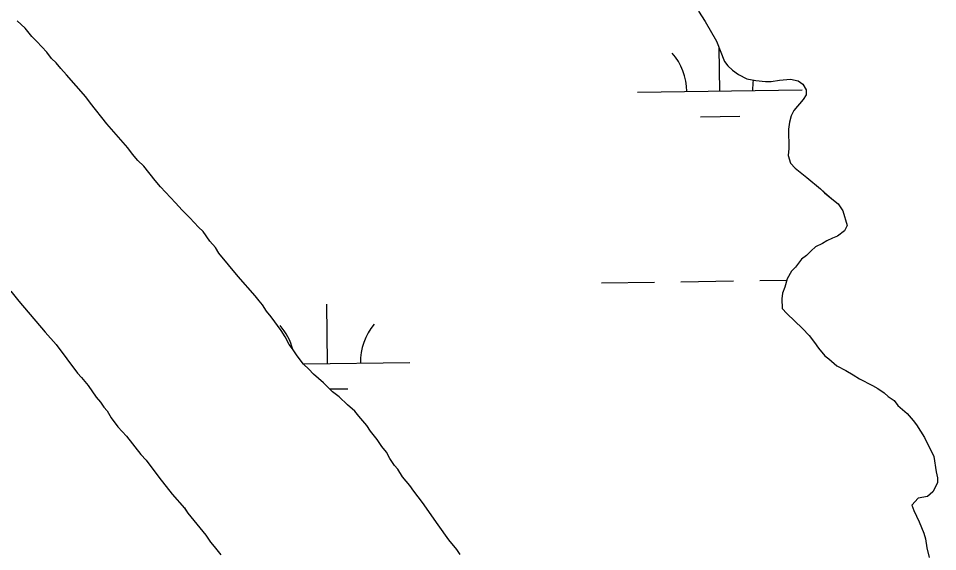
# Model space of a CAD drawing. Extents: x 3807117 to 3845308, y 337856 to 363736.
# Drawn here: x 3837890 to 3838448, y 356461 to 356785 of the extents above; entities that cross this region are included whole.
import ezdxf

# ---------------------------------------------------------------- set-up
doc = ezdxf.new("R2010")
doc.units = 0
doc.layers.add('V-TOPO-SHOR', color=7, linetype='Continuous')
doc.layers.add('V-WETL-SWMP', color=7, linetype='Continuous')

msp = doc.modelspace()

# ---------------------------------------------------------------- linework, layer by layer
at = {"layer": 'V-TOPO-SHOR'}
for p, q in [((3838302.59, 356788.9), (3838306.63, 356782.76)), ((3837893.88, 356778.59), (3837889.1, 356783.16)), ((3837897.89, 356773.62), (3837893.88, 356778.59)), ((3838306.63, 356782.76), (3838313.52, 356770.84)), ((3837901.08, 356770.57), (3837897.89, 356773.62)), ((3837907.07, 356764.08), (3837901.08, 356770.57)), ((3838313.52, 356770.84), (3838318.48, 356758.48)), ((3837909.89, 356760.25), (3837907.07, 356764.08)), ((3837912.68, 356757.58), (3837909.89, 356760.25)), ((3837915.48, 356754.14), (3837912.68, 356757.58)), ((3838318.48, 356758.48), (3838320.49, 356755.79)), ((3837919.08, 356750.32), (3837915.48, 356754.14)), ((3838320.49, 356755.79), (3838323.28, 356753.13)), ((3838323.28, 356753.13), (3838326.84, 356750.48)), ((3837930.68, 356736.95), (3837919.08, 356750.32)), ((3838326.84, 356750.48), (3838331.97, 356747.87)), ((3838331.97, 356747.87), (3838337.45, 356746.82)), ((3838337.45, 356746.82), (3838343.31, 356746.18)), ((3838343.31, 356746.18), (3838346.82, 356746.26)), ((3838346.82, 356746.26), (3838351.86, 356747.15)), ((3838351.86, 356747.15), (3838358.48, 356747.69)), ((3838358.48, 356747.69), (3838363.18, 356746.63)), ((3838363.18, 356746.63), (3838365.95, 356744.74)), ((3838365.95, 356744.74), (3838367.97, 356741.28)), ((3838367.97, 356741.28), (3838368.04, 356738.16)), ((3837933.5, 356733.11), (3837930.68, 356736.95)), ((3838366.16, 356735.39), (3838360.47, 356728.64)), ((3838368.04, 356738.16), (3838366.16, 356735.39)), ((3837943.53, 356720.48), (3837933.5, 356733.11)), ((3838360.47, 356728.64), (3838358.98, 356725.49)), ((3838358.98, 356725.49), (3838357.9, 356721.57)), ((3837956.33, 356705.96), (3837943.53, 356720.48)), ((3838357.9, 356721.57), (3838357.22, 356717.26)), ((3838357.22, 356717.26), (3838357.48, 356705.58)), ((3837959.14, 356702.13), (3837956.33, 356705.96)), ((3837962.35, 356698.3), (3837959.14, 356702.13)), ((3838357.48, 356705.58), (3838357.19, 356701.28)), ((3838357.19, 356701.28), (3838358.46, 356696.64)), ((3837965.93, 356694.87), (3837962.35, 356698.3)), ((3837972.76, 356686.07), (3837965.93, 356694.87)), ((3838358.46, 356696.64), (3838361.26, 356693.58)), ((3838361.26, 356693.58), (3838364.43, 356691.31)), ((3838364.43, 356691.31), (3838368.4, 356687.9)), ((3837975.96, 356682.24), (3837972.76, 356686.07)), ((3838368.4, 356687.9), (3838376.74, 356681.07)), ((3837985.14, 356672.7), (3837975.96, 356682.24)), ((3838376.74, 356681.07), (3838379.13, 356678.79)), ((3838379.13, 356678.79), (3838383.5, 356674.99)), ((3837989.14, 356668.12), (3837985.14, 356672.7)), ((3838383.5, 356674.99), (3838387.47, 356671.96)), ((3837993.92, 356663.55), (3837989.14, 356668.12)), ((3838387.47, 356671.96), (3838390.29, 356667.74)), ((3838390.29, 356667.74), (3838392.83, 356658.83)), ((3837999.12, 356657.82), (3837993.92, 356663.55)), ((3838001.91, 356655.16), (3837999.12, 356657.82)), ((3838392.83, 356658.83), (3838391.35, 356655.68)), ((3838005.93, 356649.4), (3838001.91, 356655.16)), ((3838384.04, 356651.23), (3838380.57, 356649.59)), ((3838387.13, 356652.47), (3838384.04, 356651.23)), ((3838391.35, 356655.68), (3838387.13, 356652.47)), ((3838009.53, 356645.59), (3838005.93, 356649.4)), ((3838011.55, 356642.12), (3838009.53, 356645.59)), ((3838373.64, 356645.92), (3838370.97, 356643.53)), ((3838377.88, 356647.97), (3838373.64, 356645.92)), ((3838380.57, 356649.59), (3838377.88, 356647.97)), ((3838023.18, 356627.97), (3838011.55, 356642.12)), ((3838368.3, 356640.74), (3838365.24, 356638.33)), ((3838370.97, 356643.53), (3838368.3, 356640.74)), ((3838361.45, 356633.57), (3838359.16, 356631.18)), ((3838365.24, 356638.33), (3838361.45, 356633.57)), ((3838033.58, 356616.12), (3838023.18, 356627.97)), ((3838359.16, 356631.18), (3838356.54, 356626.44)), ((3838356.54, 356626.44), (3838355.1, 356621.34)), ((3837885.2, 356619.04), (3837890.01, 356612.91)), ((3838353.62, 356617.8), (3838353.31, 356614.29)), ((3838355.1, 356621.34), (3838353.62, 356617.8)), ((3837890.01, 356612.91), (3837906.03, 356594.18)), ((3838035.99, 356613.06), (3838033.58, 356616.12)), ((3838037.99, 356610.77), (3838035.99, 356613.06)), ((3838353.31, 356614.29), (3838353.44, 356608.44)), ((3838040.41, 356606.92), (3838037.99, 356610.77)), ((3838043.22, 356603.48), (3838040.41, 356606.92)), ((3838353.44, 356608.44), (3838356.24, 356605.39)), ((3838049.25, 356595.04), (3838043.22, 356603.48)), ((3838356.24, 356605.39), (3838365.8, 356596.25)), ((3838051.68, 356591.2), (3838049.25, 356595.04)), ((3838365.8, 356596.25), (3838369.79, 356592.05)), ((3837906.03, 356594.18), (3837912.82, 356586.54)), ((3838054.12, 356586.58), (3838051.68, 356591.2)), ((3838369.79, 356592.05), (3838373.01, 356587.84)), ((3837912.82, 356586.54), (3837925.69, 356569.29)), ((3838056.13, 356583.9), (3838054.12, 356586.58)), ((3838058.96, 356579.67), (3838056.13, 356583.9)), ((3838373.01, 356587.84), (3838375.42, 356584.39)), ((3838375.42, 356584.39), (3838379.42, 356579.8)), ((3838062.97, 356574.7), (3838058.96, 356579.67)), ((3838379.42, 356579.8), (3838381.8, 356577.91)), ((3838381.8, 356577.91), (3838386.58, 356573.73)), ((3838066.15, 356571.65), (3838062.97, 356574.7)), ((3838386.58, 356573.73), (3838392.1, 356570.73)), ((3837925.69, 356569.29), (3837928.08, 356566.61)), ((3837928.08, 356566.61), (3837932.09, 356561.64)), ((3838068.95, 356568.6), (3838066.15, 356571.65)), ((3838074.92, 356563.28), (3838068.95, 356568.6)), ((3838392.1, 356570.73), (3838396.45, 356568.1)), ((3838396.45, 356568.1), (3838400.39, 356565.86)), ((3837932.09, 356561.64), (3837936.93, 356554.73)), ((3838080.49, 356557.95), (3838074.92, 356563.28)), ((3838400.39, 356565.86), (3838408.28, 356561.75)), ((3838408.28, 356561.75), (3838411.44, 356559.87)), ((3838084.46, 356554.92), (3838080.49, 356557.95)), ((3838411.44, 356559.87), (3838415.4, 356557.23)), ((3838415.4, 356557.23), (3838417.79, 356554.95)), ((3837936.93, 356554.73), (3837939.72, 356551.68)), ((3837939.72, 356551.68), (3837941.74, 356548.61)), ((3838089.64, 356549.97), (3838084.46, 356554.92)), ((3838094.01, 356546.17), (3838089.64, 356549.97)), ((3838417.79, 356554.95), (3838421.35, 356552.69)), ((3838421.35, 356552.69), (3838423.76, 356549.63)), ((3837941.74, 356548.61), (3837943.74, 356546.31)), ((3837943.74, 356546.31), (3837946.18, 356542.08)), ((3838096.42, 356543.11), (3838094.01, 356546.17)), ((3838423.76, 356549.63), (3838429.32, 356544.69)), ((3838429.32, 356544.69), (3838432.93, 356540.48)), ((3837946.18, 356542.08), (3837950.2, 356536.72)), ((3838101.22, 356537.37), (3838096.42, 356543.11)), ((3838432.93, 356540.48), (3838434.94, 356537.8)), ((3837950.2, 356536.72), (3837955.39, 356530.99)), ((3838103.64, 356533.92), (3838101.22, 356537.37)), ((3838107.65, 356528.94), (3838103.64, 356533.92)), ((3838434.94, 356537.8), (3838439.79, 356530.11)), ((3837955.39, 356530.99), (3837964.22, 356519.89)), ((3838110.47, 356524.72), (3838107.65, 356528.94)), ((3838439.79, 356530.11), (3838445.5, 356518.55)), ((3838113.28, 356521.27), (3838110.47, 356524.72)), ((3837964.22, 356519.89), (3837967.41, 356516.45)), ((3837967.41, 356516.45), (3837975.05, 356506.1)), ((3838115.32, 356517.42), (3838113.28, 356521.27)), ((3838118.14, 356513.2), (3838115.32, 356517.42)), ((3838445.5, 356518.55), (3838446.88, 356509.23)), ((3838120.14, 356510.91), (3838118.14, 356513.2)), ((3838122.97, 356506.29), (3838120.14, 356510.91)), ((3837975.05, 356506.1), (3837983.08, 356495.76)), ((3838127.38, 356500.94), (3838122.97, 356506.29)), ((3838446.88, 356509.23), (3838447.74, 356505.74)), ((3838447.74, 356505.74), (3838447.81, 356502.62)), ((3838129.8, 356497.48), (3838127.38, 356500.94)), ((3838447.81, 356502.62), (3838444.82, 356497.1)), ((3837983.08, 356495.76), (3837990.68, 356487.36)), ((3838135.02, 356490.59), (3838129.8, 356497.48)), ((3838441.77, 356494.3), (3838435.94, 356493.39)), ((3838444.82, 356497.1), (3838441.77, 356494.3)), ((3838144.68, 356477.17), (3838135.02, 356490.59)), ((3838435.94, 356493.39), (3838432.14, 356489.02)), ((3838432.14, 356489.02), (3838433.38, 356485.93)), ((3837990.68, 356487.36), (3837992.69, 356484.29)), ((3837992.69, 356484.29), (3837996.31, 356479.69)), ((3838433.38, 356485.93), (3838436.66, 356478.99)), ((3837996.31, 356479.69), (3838003.52, 356470.89)), ((3838151.12, 356467.96), (3838144.68, 356477.17)), ((3838436.66, 356478.99), (3838439.54, 356472.04)), ((3838439.54, 356472.04), (3838440.4, 356468.55)), ((3838003.52, 356470.89), (3838006.34, 356466.67)), ((3838006.34, 356466.67), (3838008.74, 356463.99)), ((3838155.93, 356462.22), (3838151.12, 356467.96)), ((3838440.4, 356468.55), (3838441.3, 356463.11)), ((3838008.74, 356463.99), (3838012.75, 356459.02)), ((3838157.95, 356459.15), (3838155.93, 356462.22)), ((3838441.3, 356463.11), (3838442.6, 356457.3))]:
    msp.add_line(p, q, dxfattribs=at)
at = {"layer": 'V-WETL-SWMP'}
for p, q in [((3838315.54, 356740.48), (3838315.15, 356766.78)), ((3838265.55, 356739.73), (3838365.54, 356741.23)), ((3838303.78, 356724.87), (3838327.77, 356725.23)), ((3838243.87, 356623.96), (3838275.87, 356624.44)), ((3838291.87, 356624.68), (3838323.86, 356625.16)), ((3838339.86, 356625.4), (3838356.32, 356625.64)), ((3838077.52, 356575.03), (3838076.98, 356611.03)), ((3838062.87, 356574.81), (3838127.52, 356575.78)), ((3838078.74, 356559.62), (3838089.75, 356559.78))]:
    msp.add_line(p, q, dxfattribs=at)
for points in [[(3838302.59, 356788.9), (3838306.63, 356782.76)], [(3838157.95, 356459.15), (3838155.93, 356462.22), (3838151.12, 356467.96), (3838144.68, 356477.17), (3838135.02, 356490.59), (3838129.8, 356497.48), (3838127.38, 356500.94), (3838122.97, 356506.29), (3838120.14, 356510.91), (3838118.14, 356513.2), (3838115.32, 356517.42), (3838113.28, 356521.28), (3838110.48, 356524.72), (3838107.65, 356528.94), (3838103.64, 356533.92), (3838101.23, 356537.37), (3838096.42, 356543.11), (3838094.01, 356546.17), (3838089.64, 356549.97), (3838084.46, 356554.92), (3838080.49, 356557.95), (3838074.92, 356563.28), (3838068.95, 356568.6), (3838066.15, 356571.65), (3838062.97, 356574.7), (3838058.96, 356579.67), (3838056.13, 356583.9), (3838054.12, 356586.58), (3838051.68, 356591.2), (3838049.25, 356595.04), (3838043.22, 356603.48), (3838040.41, 356606.92), (3838037.99, 356610.77), (3838035.99, 356613.06), (3838033.58, 356616.12), (3838023.18, 356627.97), (3838011.55, 356642.13), (3838009.53, 356645.59), (3838005.93, 356649.41), (3838001.91, 356655.16), (3837999.12, 356657.82), (3837993.92, 356663.55), (3837989.14, 356668.12), (3837985.14, 356672.71), (3837975.96, 356682.24), (3837972.76, 356686.07), (3837965.93, 356694.88), (3837962.35, 356698.3), (3837959.14, 356702.13), (3837956.33, 356705.96), (3837943.53, 356720.48), (3837933.5, 356733.12), (3837930.68, 356736.95), (3837919.08, 356750.33), (3837915.48, 356754.14), (3837912.68, 356757.59), (3837909.89, 356760.25), (3837907.07, 356764.09), (3837901.08, 356770.58), (3837897.9, 356773.62), (3837893.89, 356778.6), (3837889.1, 356783.17)], [(3838306.63, 356782.76), (3838313.52, 356770.83), (3838318.48, 356758.48), (3838320.49, 356755.79), (3838323.28, 356753.13), (3838326.84, 356750.48), (3838331.97, 356747.87), (3838337.45, 356746.82), (3838343.31, 356746.18), (3838346.81, 356746.26), (3838351.86, 356747.15), (3838358.48, 356747.69), (3838363.18, 356746.63), (3838365.95, 356744.74), (3838367.97, 356741.28), (3838368.04, 356738.16), (3838366.16, 356735.39), (3838360.46, 356728.64), (3838358.98, 356725.48), (3838357.9, 356721.56), (3838357.21, 356717.26), (3838357.48, 356705.58), (3838357.19, 356701.28), (3838358.46, 356696.63), (3838361.26, 356693.58), (3838364.43, 356691.31), (3838368.4, 356687.9), (3838376.74, 356681.07), (3838379.13, 356678.78), (3838383.5, 356674.99), (3838387.47, 356671.96), (3838390.29, 356667.73), (3838392.83, 356658.83), (3838391.35, 356655.68), (3838387.13, 356652.46), (3838384.04, 356651.23), (3838380.57, 356649.59), (3838377.88, 356647.97), (3838373.64, 356645.92), (3838370.96, 356643.52), (3838368.3, 356640.73), (3838365.24, 356638.33), (3838361.45, 356633.57), (3838359.16, 356631.17), (3838356.54, 356626.44), (3838355.1, 356621.34), (3838353.62, 356617.8), (3838353.31, 356614.28), (3838353.44, 356608.44), (3838356.24, 356605.39), (3838365.8, 356596.25), (3838369.79, 356592.05), (3838373, 356587.84), (3838375.42, 356584.39), (3838379.42, 356579.8), (3838381.8, 356577.91), (3838386.58, 356573.73), (3838392.1, 356570.73), (3838396.45, 356568.1), (3838400.39, 356565.85), (3838408.28, 356561.75), (3838411.44, 356559.87), (3838415.4, 356557.23), (3838417.79, 356554.95), (3838421.35, 356552.69), (3838423.75, 356549.62), (3838429.32, 356544.68), (3838432.93, 356540.48), (3838434.94, 356537.8), (3838439.79, 356530.11), (3838445.5, 356518.55), (3838446.88, 356509.23), (3838447.74, 356505.74), (3838447.81, 356502.62), (3838444.82, 356497.1), (3838441.77, 356494.3), (3838435.94, 356493.39), (3838432.14, 356489.02), (3838433.38, 356485.93), (3838436.66, 356478.99), (3838439.54, 356472.04), (3838440.4, 356468.55), (3838441.3, 356463.11), (3838442.6, 356457.29)], [(3837885.2, 356619.03), (3837890.01, 356612.91), (3837906.02, 356594.17), (3837912.82, 356586.53), (3837925.68, 356569.29), (3837928.08, 356566.61), (3837932.09, 356561.64), (3837936.93, 356554.73), (3837939.72, 356551.68), (3837941.74, 356548.6), (3837943.74, 356546.31), (3837946.18, 356542.08), (3837950.19, 356536.71), (3837955.39, 356530.98), (3837964.22, 356519.88), (3837967.41, 356516.45), (3837975.05, 356506.1), (3837983.08, 356495.76), (3837990.67, 356487.35), (3837992.69, 356484.28), (3837996.3, 356479.69), (3838003.52, 356470.89), (3838006.34, 356466.66), (3838008.74, 356463.99), (3838012.75, 356459.01)]]:
    msp.add_lwpolyline(points, dxfattribs=at)
for centre, start, end in [((3838260.3, 356740.13), 0.0865, 41.6302), ((3838370.77, 356741.78), 171.2985, 181.6302), ((3838022.28, 356574.68), 14.454, 41.6302), ((3838132.75, 356576.33), 140.0865, 181.6302)]:
    msp.add_arc(centre, 35.25, start, end, dxfattribs=at)

doc.saveas('drawing.dxf')
